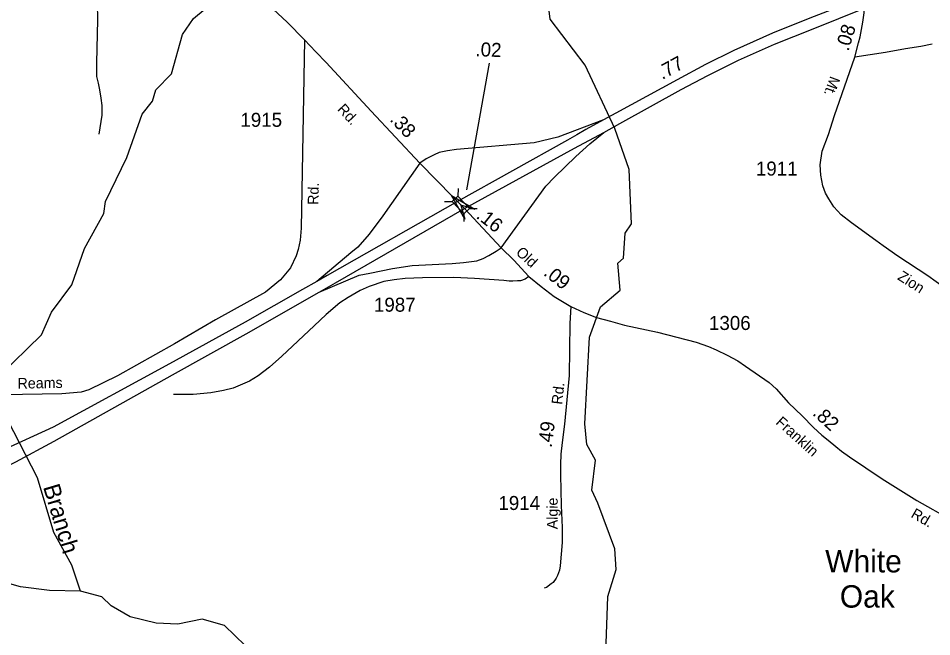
# Model space of a CAD drawing. Extents: x 2220236 to 2384410, y 720751 to 894131.
# Drawn here: x 2276098 to 2284247, y 794617 to 800133 of the extents above; entities that cross this region are included whole.
import ezdxf

# ---------------------------------------------------------------- set-up
doc = ezdxf.new("R2010")
doc.units = 0
for name, color, linetype in [('Exist Civil Demographics Community Label', 7, 'Continuous'), ('Exist Hydrographic Creek Single Shore', 7, 'Continuous'), ('Exist Hydrographic Creek Single Shore Label', 7, 'Continuous'), ('Exist Hydrographic Misc Water Feature', 7, 'Continuous'), ('Exist Road Non-System Type 51', 7, 'Continuous'), ('Exist Road Primary US Divided Attributed', 7, 'Continuous'), ('Exist Road Primary US Mileage Hundredths English Label', 7, 'Continuous'), ('Exist Road Primary US Ramp 1 Lane  Attributed', 7, 'Continuous'), ('Exist Road Primary US Service Attributed', 7, 'Continuous'), ('Exist Road Secondary Mileage Hundredths English Label', 7, 'Continuous'), ('Exist Road Secondary Structure Standard Bridge Attributed CELL', 7, 'Continuous'), ('Exist Road Secondary Structure Standard Bridge CELL', 7, 'Continuous'), ('Exist Road Secondary Type 51 Attributed', 7, 'Continuous'), ('Exist Road Secondary Type 51 Label', 7, 'Continuous'), ('Exist Road Secondary Type 51 Number Label', 7, 'Continuous')]:
    doc.layers.add(name, color=color, linetype=linetype)

msp = doc.modelspace()

# ---------------------------------------------------------------- linework, layer by layer
at = {"layer": 'Exist Hydrographic Creek Single Shore'}
for points in [[(2276652.1, 795024.3), (2276575, 795255.4), (2276414.1, 795547.5), (2276268.1, 796035.9), (2276004, 796549.7), (2275926, 796941.6)], [(2276652.1, 795024.3), (2276376.9, 795029.9), (2276118, 795061.5), (2275759.1, 795164), (2275650, 795222), (2275509, 795244.7), (2274909.6, 795498.8), (2274853.7, 795547.4), (2274742, 795695.6), (2274668, 795823.2), (2274629.1, 795887.6), (2274597.5, 795919.2), (2274558.7, 795927.7), (2274454.3, 795903.4), (2274095.9, 795782.2), (2273854, 795780.6), (2273745.9, 795802.6), (2273546, 795777.1), (2272935.9, 796029.2), (2272818, 796153), (2272576.1, 796243.3)], [(2278122.2, 794538), (2277937, 794718.9), (2277737.1, 794775.5), (2277521.1, 794730.8), (2277329, 794738.1), (2277095, 794795.4), (2276928.1, 794894), (2276844.1, 794974.4), (2276652.1, 795024.3)]]:
    msp.add_lwpolyline(points, dxfattribs=at)
at = {"layer": 'Exist Hydrographic Misc Water Feature'}
for points in [[(2275926, 796941.6), (2276305, 797311), (2276395, 797512.5), (2276576.1, 797754.7), (2276690.1, 798080.3), (2276862.1, 798391.7), (2276877.1, 798499.6), (2277065.1, 798892.5), (2277203.1, 799276.8), (2277294.2, 799392.9), (2277326.1, 799493.9), (2277466, 799638.6), (2277563, 799987.6), (2277662, 800129.8), (2277868.1, 800306), (2277933.1, 800449), (2278071.1, 800908.6), (2278186.1, 801103), (2278558.1, 801338), (2278813.2, 801673.9), (2278820.2, 801814.7)], [(2281338, 794474.9), (2281358.1, 794976.3), (2281431.1, 795217.5), (2281421.1, 795401.4), (2281267.1, 795808), (2281216, 795923.8), (2281247.2, 796192.1), (2281171.1, 796331.5), (2281152, 796515.5), (2281195.1, 797288.6), (2281292.1, 797558.9), (2281466.2, 797709.5), (2281447.1, 797949.3), (2281496.1, 797994.2), (2281511.1, 798216.9), (2281569.1, 798301), (2281547.2, 798783.5), (2281419.2, 799150.2), (2281155.1, 799713.3), (2280843, 800126.4), (2280807.1, 800419)]]:
    msp.add_lwpolyline(points, dxfattribs=at)
at = {"layer": 'Exist Road Non-System Type 51'}
msp.add_lwpolyline([(2276819.8, 799100.2), (2276845.1, 799269.7), (2276845.1, 799356.2), (2276837.8, 799421.1), (2276827, 799493.3), (2276812.6, 799554.6), (2276798.2, 799612.3), (2276799.9, 799678), (2276797.3, 799736), (2276807.2, 800119), (2276803.6, 800266.8)], dxfattribs=at)
at = {"layer": 'Exist Road Primary US Divided Attributed'}
for points in [[(2283646.8, 800324.9), (2283159.5, 800135.1), (2282826.3, 799998.8), (2282481.9, 799844.5), (2282228.6, 799720.6), (2281976.1, 799583.6), (2281428.9, 799287.1), (2281317.4, 799227.3)], [(2281321.5, 799113.9), (2281464.9, 799194.7), (2282012.5, 799496.5), (2282250, 799622.7), (2282523.5, 799760), (2282845.4, 799901.9), (2283187.6, 800039.3), (2283645.7, 800222.8)], [(2281317.4, 799227.3), (2281161, 799140.7), (2281082.2, 799093.4), (2280998.9, 799046.1), (2280017.5, 798497.6)], [(2280078.2, 798435.9), (2281060.8, 798974), (2281321.5, 799113.9)], [(2280017.5, 798497.6), (2278854.7, 797839.9), (2278760.7, 797785.7)], [(2278782.6, 797690.4), (2278927.9, 797773.5), (2280078.2, 798435.9)], [(2278760.7, 797785.7), (2278634.1, 797712.7), (2278123.1, 797423.3), (2277447.8, 797050.5), (2276407.8, 796485.1), (2275955, 796277.4), (2275575.4, 796119.3), (2274988.2, 795883.4), (2274504.8, 795715.9), (2273971.9, 795562.5), (2273476.7, 795432.7), (2273042.8, 795331.3), (2272551.1, 795235.7), (2272168.5, 795175.6), (2271850.2, 795137.8), (2271531.8, 795104.8), (2271026, 795062.3), (2270657, 795042.2), (2270112.2, 795030.5), (2269560.4, 795041.1), (2269077, 795071.7), (2268875.4, 795088.3), (2268739.3, 795102.4)], [(2268766.4, 795006.9), (2268922.6, 794990.3), (2269072.9, 794973.8), (2269536.9, 794925.5), (2270098.1, 794867.7), (2270652.2, 794852.3), (2271040.2, 794858.2), (2271554.2, 794886.5), (2271929.2, 794916), (2272209.8, 794945.5), (2272624.2, 795003.3), (2273047.5, 795088.3), (2273507.3, 795194.4), (2274014.3, 795336), (2274540.2, 795503.5), (2275047.1, 795699.4), (2275674.4, 795973.1), (2276077.6, 796176), (2276417.2, 796362.4), (2277472.5, 796953.6), (2278132.1, 797318.5), (2278782.6, 797690.4)]]:
    msp.add_lwpolyline(points, dxfattribs=at)
at = {"layer": 'Exist Road Primary US Ramp 1 Lane  Attributed'}
for points in [[(2281317.4, 799227.3), (2280911.7, 799073.1), (2280700.2, 799022.9), (2280006.2, 798962.7), (2279927.1, 798949.7), (2279853.1, 798934.4), (2279807, 798916.5), (2279735.6, 798880.8), (2279681.4, 798840.7)], [(2280406.1, 798086.5), (2280803.7, 798636.1), (2280881, 798714.9), (2281071.1, 798900.5), (2281197.2, 799013.6), (2281321.5, 799113.9)], [(2279681.4, 798840.7), (2279350.9, 798370.6), (2279228.6, 798207.6), (2279127.6, 798092.5), (2279064.2, 798042.1), (2278760.7, 797785.7)], [(2278782.6, 797690.4), (2279139.7, 797842.5), (2279233.8, 797859.8), (2279435.4, 797901.6), (2279613.1, 797927.3), (2279968.6, 797946.6), (2280070.5, 797953.5), (2280188.4, 797970.6), (2280244.1, 797989.1), (2280295.7, 798017.6), (2280361.3, 798057.4), (2280406.1, 798086.5)]]:
    msp.add_lwpolyline(points, dxfattribs=at)
at = {"layer": 'Exist Road Primary US Service Attributed'}
msp.add_lwpolyline([(2280652.6, 797828.7), (2280619.4, 797806.9), (2280578.6, 797792.8), (2280551.8, 797790.5), (2280509.4, 797789), (2280476.7, 797789), (2280429.8, 797793.1), (2280167.7, 797812.5), (2279983.7, 797820.7), (2279704, 797818.1), (2279550.1, 797810.7), (2279452.3, 797799.9), (2279358.4, 797784.8), (2279228.9, 797741.7), (2279147.2, 797705), (2279040, 797644.1), (2278966.4, 797595.4), (2278843.5, 797492.2), (2278736.4, 797389.2), (2278449.1, 797120.6), (2278340.1, 797021.7), (2278236.9, 796942.7), (2278161.4, 796896.1), (2278014, 796834.7), (2277928.3, 796811.9), (2277814.6, 796792.9), (2277656.7, 796777.3), (2277482.7, 796777.9)], dxfattribs=at)
at = {"layer": 'Exist Road Secondary Mileage Hundredths English Label'}
msp.add_line((2280100.5, 798602.9), (2280300.9, 799733.5), dxfattribs=at)
at = {"layer": 'Exist Road Secondary Structure Standard Bridge Attributed CELL'}
msp.add_lwpolyline([(2280081.3, 798341.4), (2279961.4, 798553.7), (2280171.4, 798429.8), (2280046.8, 798466.7)], close=True, dxfattribs=at)
at = {"layer": 'Exist Road Secondary Structure Standard Bridge CELL'}
for p, q in [((2280022.2, 798615.9), (2280020.4, 798546.9)), ((2279900.2, 798500.2), (2279969.2, 798498.4)), ((2280124.2, 798437.1), (2280193.1, 798435.3)), ((2280074.1, 798389.6), (2280072.3, 798320.6))]:
    msp.add_line(p, q, dxfattribs=at)
msp.add_lwpolyline([(2280020.4, 798546.9), (2280124.4, 798437.3), (2280073.2, 798388.7), (2279969.2, 798498.4)], close=True, dxfattribs=at)
at = {"layer": 'Exist Road Secondary Type 51 Attributed'}
for points in [[(2277268.8, 801475.6), (2277673.3, 800966.8), (2277834.6, 800769.5), (2278018.9, 800565.1), (2278245.8, 800333.4), (2278497.9, 800096.8), (2278652.6, 799942.1)], [(2283561.3, 799786.2), (2283593.8, 799915.2), (2283609.5, 799966.8), (2283633, 800097.9), (2283638.6, 800139.4), (2283644.2, 800180.9), (2283645.4, 800217.4), (2283645.7, 800222.8)], [(2278652.6, 799942.1), (2278622.3, 798261.7), (2278613.3, 798153.8), (2278596.1, 798069.7), (2278576.6, 798013.5), (2278527.1, 797906), (2278437.4, 797800.6), (2278303, 797690.8), (2277856.4, 797445), (2277490.5, 797229.6), (2276983.4, 796945), (2276726.8, 796818.5), (2276658.5, 796798.4), (2276485.3, 796783.5), (2275959.2, 796774.5)], [(2278652.6, 799942.1), (2278753.4, 799832.2), (2278845.3, 799738), (2279246.6, 799303.3), (2279681.4, 798840.7)], [(2284251.5, 799902.8), (2284148.4, 799882.7), (2284011.7, 799860.2), (2283834.7, 799828.8), (2283561.3, 799786.2)], [(2284360.5, 797730), (2284211.6, 797836.5), (2283944.5, 798012.5), (2283814.5, 798104.5), (2283747.3, 798151.6), (2283529.9, 798308.5), (2283438.1, 798380.3), (2283373.1, 798452), (2283328.3, 798521.6), (2283299.1, 798573.1), (2283274.5, 798638.2), (2283256.6, 798732.3), (2283252.1, 798826.5), (2283270, 798947.6), (2283326, 799097.8), (2283379.8, 799266), (2283561.3, 799786.2)], [(2279681.4, 798840.7), (2279974.7, 798540.4), (2280017.5, 798497.6)], [(2280017.5, 798497.6), (2280078.2, 798435.9)], [(2280078.2, 798435.9), (2280406.1, 798086.5)], [(2280406.1, 798086.5), (2280518.1, 797976.7), (2280652.6, 797828.7)], [(2280652.6, 797828.7), (2280761.3, 797740.1), (2280879.8, 797650.7), (2281026.6, 797561.4)], [(2281026.6, 797561.4), (2281018.7, 797410.5), (2281012.7, 796948), (2280969.6, 796512.7), (2280949.1, 796350.6), (2280938.1, 796246.4), (2280935, 796154.5), (2280935.9, 796060.5), (2280940.4, 795788.7), (2280950.2, 795593), (2280949.6, 795457), (2280931.5, 795250.9), (2280925.9, 795210.8), (2280908.3, 795162.8), (2280896.6, 795138.6), (2280868.9, 795102.4), (2280853, 795088.1), (2280811.4, 795057.8), (2280789.4, 795051.7)], [(2281026.6, 797561.4), (2281143.7, 797507.8), (2281256.8, 797464.1), (2281381.7, 797430.4), (2281504.7, 797396.6), (2281800.3, 797334.1), (2282144.2, 797245.4), (2282256.5, 797204.5), (2282324.7, 797177.1), (2282423.1, 797128.1), (2282517.6, 797076.9), (2282586, 797031.5), (2282795.3, 796883.7), (2282859.7, 796826.9), (2282968.8, 796702.8), (2283089.9, 796587.7), (2283193, 796484.5), (2283266.4, 796415), (2283322, 796369.3), (2283391.4, 796313.7), (2283443, 796272), (2283512.4, 796220.4), (2283804.1, 796024.9), (2284114.6, 795832.5), (2284420.1, 795659.4)]]:
    msp.add_lwpolyline(points, dxfattribs=at)

# ---------------------------------------------------------------- texts
at = {"layer": 'Exist Civil Demographics Community Label'}
for s, p in [('White', (2283296.3, 795191)), ('Oak', (2283426.9, 794876.9))]:
    msp.add_text(s, height=200, dxfattribs=at).set_placement(p)
at = {"layer": 'Exist Hydrographic Creek Single Shore Label'}
msp.add_text('Branch', height=150, rotation=286.64174, dxfattribs=at).set_placement((2276317.8, 795953.8))
at = {"layer": 'Exist Road Primary US Mileage Hundredths English Label'}
msp.add_text('.77', height=125, rotation=28.49063, dxfattribs=at).set_placement((2281842.5, 799582.2))
at = {"layer": 'Exist Road Secondary Mileage Hundredths English Label'}
for s, rotation, p in [('.08', 73.08257, (2283503.7, 799833.7)), ('.02', 357.82609, (2280174.4, 799795.5)), ('.38', 313.22593, (2279406.3, 799224.6)), ('.16', 321.86076, (2280175.1, 798357)), ('.09', 321.86076, (2280775.8, 797847.9)), ('.82', 317.43124, (2283176.7, 796601)), ('.49', 82.79279, (2280856.8, 796299.5))]:
    msp.add_text(s, height=125, rotation=rotation, dxfattribs=at).set_placement(p)
at = {"layer": 'Exist Road Secondary Type 51 Label'}
for s, rotation, p in [('Mt.', 249.94289, (2283342.9, 799623.2)), ('Rd.', 313.10531, (2278937.9, 799316.5)), ('Rd.', 88.41931, (2278774.2, 798467.7)), ('Old', 317.40401, (2280530.3, 798035.7)), ('Zion', 327.50642, (2283934.5, 797808.1)), ('Reams', 0.99871, (2276092, 796829.5)), ('Rd.', 83.27587, (2280948.6, 796684.2)), ('Franklin', 317.95641, (2282848.5, 796520.3)), ('Algie', 89.74706, (2280909.1, 795575.4)), ('Rd.', 329.97146, (2284053.6, 795686.8))]:
    msp.add_text(s, height=95, rotation=rotation, dxfattribs=at).set_placement(p)
at = {"layer": 'Exist Road Secondary Type 51 Number Label'}
for s, p in [('1915', (2278079.5, 799164.8)), ('1911', (2282678, 798729.8)), ('1987', (2279270.9, 797516)), ('1306', (2282259.6, 797353)), ('1914', (2280381.2, 795747.5))]:
    msp.add_text(s, height=125, dxfattribs=at).set_placement(p)

doc.saveas('drawing.dxf')
